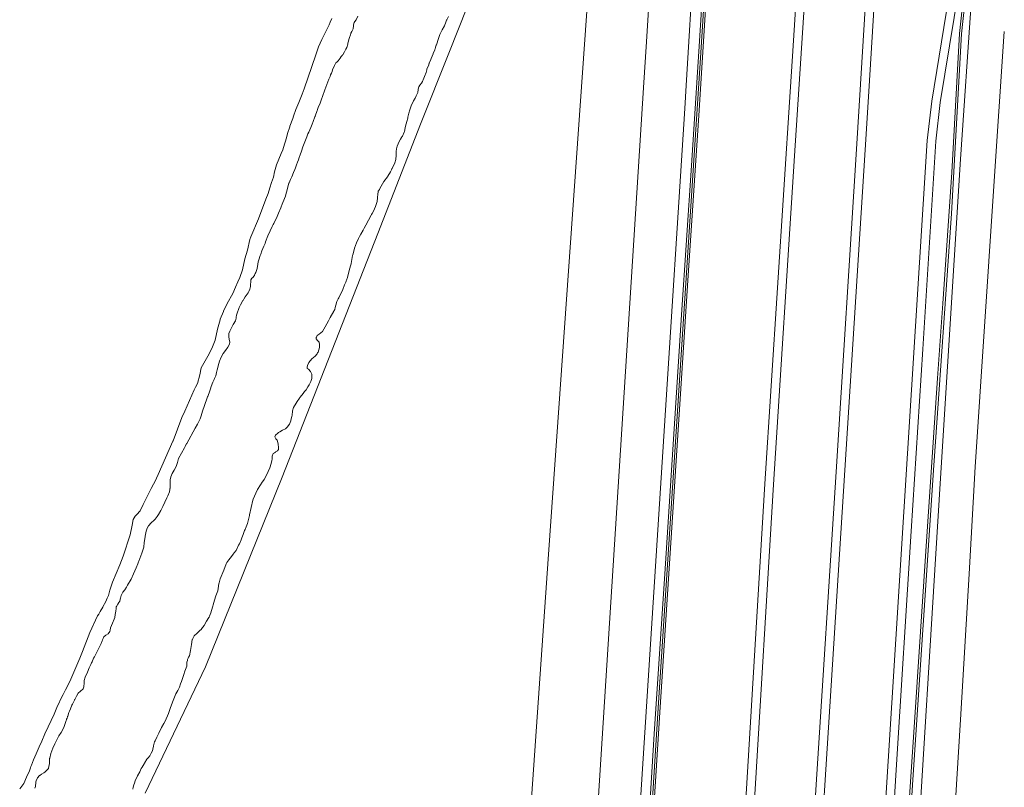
# Model space of a CAD drawing. Header units: metres. Extents: x 152391 to 157968, y 462336 to 467280.
# Tile 424 of 656: x 153593 to 153708, y 467003 to 467093. Entities that reach past the tile are written whole.
import ezdxf

# ---------------------------------------------------------------- set-up
doc = ezdxf.new("R2010")
doc.units = ezdxf.units.M
doc.header["$LTSCALE"] = 0.75
for name, color, linetype, lineweight in [('B-WE-GR-GRAS-GV', 251, 'Continuous', 13), ('B-WE-GR-GROENVOORZIENING-GV', 251, 'Continuous', 18), ('B-WE-GR-HAAG-G', 251, 'GR-HAAG1', 13), ('B-WE-OG-WATER_SLOOT-GV', 251, 'Continuous', 18), ('B-WE-VH-VERHARDING_ASFALT-GV', 251, 'Continuous', 18)]:
    doc.layers.add(name, color=color, linetype=linetype, lineweight=lineweight)
doc.linetypes.add('GR-HAAG1', pattern='A,6,[176,NLCS.SHX,S=0.125,R=0,X=0,Y=0],-2', length=8)

msp = doc.modelspace()

# ---------------------------------------------------------------- linework, layer by layer
at = {"layer": 'B-WE-GR-GRAS-GV'}
for points in [[(153652.49, 467000.29), (153654.51, 467029.41), (153660.52, 467114.55), (153660.6, 467120.73), (153655.68, 467121.45), (153654.03, 467117.36), (153652.32, 467113.34), (153651.03, 467109.72), (153649.4, 467105.68), (153647.87, 467101.5), (153646.17, 467097.37), (153642.95, 467089.18), (153639.64, 467080.84), (153634.64, 467068.07), (153623.45, 467039.55), (153614.49, 467017.38), (153607.45, 467002.6)], [(153592.77, 467003.08), (153593.24, 467003.71), (153593.58, 467004.44), (153593.91, 467005.19), (153594.04, 467005.55), (153594.08, 467005.69), (153594.14, 467005.84), (153594.38, 467006.47), (153594.71, 467007.2), (153595.04, 467008.01), (153595.35, 467008.66), (153595.71, 467009.54), (153596.08, 467010.33), (153596.78, 467011.84), (153597.19, 467012.8), (153597.33, 467013.09), (153597.53, 467013.55), (153597.85, 467014.12), (153598.14, 467014.68), (153598.62, 467015.63), (153599.8, 467018.37), (153600.09, 467019.14), (153600.95, 467021.37), (153601.87, 467023.32), (153602.01, 467023.54), (153602.17, 467023.82), (153602.48, 467024.36), (153602.5, 467024.4), (153602.82, 467025), (153602.99, 467025.38), (153603.14, 467025.71), (153603.27, 467026.18), (153603.32, 467026.35), (153603.63, 467027.26), (153604.47, 467029.31), (153604.88, 467030.32), (153605.69, 467032.81), (153605.92, 467033.92), (153606.02, 467034.59), (153606.26, 467035), (153606.59, 467035.31), (153606.75, 467035.5), (153606.86, 467035.63), (153607.2, 467036.34), (153607.48, 467036.92), (153607.58, 467037.12), (153607.79, 467037.53), (153608.12, 467038.23), (153608.39, 467038.73), (153608.55, 467039.02), (153608.96, 467039.85), (153610.68, 467043.77), (153610.7, 467043.81), (153611.72, 467046.54), (153612.06, 467047.29), (153613.17, 467049.76), (153613.33, 467050.09), (153613.54, 467050.52), (153613.82, 467051.52), (153613.99, 467052.36), (153614.77, 467053.71), (153615.23, 467054.6), (153615.62, 467055.57), (153615.9, 467056.89), (153616.2, 467057.97), (153616.22, 467058.05), (153616.58, 467058.94), (153616.59, 467058.97), (153617.03, 467059.88), (153617.67, 467061.05), (153618.01, 467061.78), (153618.28, 467062.4), (153618.51, 467062.9), (153618.81, 467063.82), (153619.09, 467065.1), (153619.38, 467066.12), (153619.68, 467067.38), (153619.8, 467067.66), (153620.69, 467069.77), (153621.55, 467072.1), (153621.82, 467072.73), (153622.01, 467073.4), (153622.22, 467074.05), (153622.43, 467074.66), (153622.56, 467075.3), (153622.8, 467076.09), (153623.08, 467076.75), (153623.35, 467077.42), (153623.51, 467077.87), (153623.61, 467078.13), (153623.95, 467079.24), (153624.07, 467079.77), (153624.33, 467080.56), (153624.35, 467080.61), (153624.7, 467081.54), (153624.79, 467081.8), (153625.05, 467082.59), (153625.41, 467083.41), (153625.48, 467083.58), (153625.8, 467084.37), (153626.02, 467085.01), (153626.91, 467087.6), (153627.38, 467088.98), (153627.69, 467089.89), (153627.88, 467090.34), (153628.07, 467090.78), (153628.46, 467091.54), (153628.5, 467091.62), (153628.95, 467092.48), (153629.08, 467092.78), (153629.26, 467093.22)]]:
    msp.add_lwpolyline(points, dxfattribs=at)
at = {"layer": 'B-WE-GR-GROENVOORZIENING-GV'}
for points in [[(153672.84, 466777.96), (153673.58, 466789.9), (153675.46, 466820.43), (153677.8, 466856.95), (153678.9, 466874.33), (153679.83, 466889.34), (153682.07, 466925.93), (153684.55, 466965.5), (153685.96, 466988.54), (153686.85, 467002.9), (153691.59, 467077.86), (153691.98, 467084.06), (153693.79, 467113.4), (153695.77, 467144.82), (153695.86, 467146.32), (153695.96, 467147.82), (153696.15, 467150.85), (153698.13, 467182.92), (153698.39, 467187.28), (153698.48, 467188.85)], [(153686.57, 467143.83), (153684.76, 467114.43), (153683.1, 467088.82), (153682.83, 467084.64), (153679.89, 467038.78), (153677.58, 467000.53), (153676.86, 466989.25), (153675.16, 466962.24), (153670.64, 466889.9), (153670.56, 466888.63), (153665.11, 466801.22)], [(153694.73, 467144.28), (153692.79, 467113.46), (153690.6, 467077.92), (153688.2, 467040.19), (153685.85, 467002.97), (153683.91, 466971.35), (153683.55, 466965.56), (153681.07, 466925.99), (153679.79, 466905.05), (153677.91, 466874.39), (153676.81, 466857.02)], [(153668.63, 466841.41), (153670.7, 466874.8), (153672.62, 466905.49), (153673.77, 466923.87), (153676.15, 466962.18), (153676.77, 466971.91), (153678.58, 467000.47), (153680.89, 467038.71), (153683.35, 467077.14), (153685.76, 467114.37), (153687.55, 467143.49)], [(153647.09, 466888.46), (153645.34, 466886.98), (153646.93, 466886.85), (153648.61, 466886.84), (153649.39, 466886.83), (153650.4, 466887.25), (153651.4, 466888.25), (153652.7, 466892.54), (153653.58, 466895.66), (153653.72, 466895.7), (153655, 466917.06), (153656.75, 466944.2), (153659.65, 466990.07), (153659.68, 466990.58), (153663.59, 467051.91), (153665.73, 467085.72), (153665.99, 467089.9), (153667.64, 467115.94), (153668.19, 467125.42), (153669.16, 467141.95)], [(153674.15, 467142.49), (153674.06, 467140.33), (153672.49, 467115.06), (153670.68, 467085.4), (153670.52, 467082.7), (153668.16, 467045.58), (153664.61, 466990.2), (153664.58, 466989.76), (153663.43, 466971.79), (153661.14, 466934.74), (153658.87, 466898.66), (153658.41, 466890.64), (153657.57, 466876.1), (153655.31, 466839.95)], [(153675.42, 467142.15), (153675.02, 467135.39), (153673.21, 467106.07), (153672.16, 467089.36), (153671.3, 467076.02), (153670.15, 467058.54), (153668.17, 467028.24), (153666.95, 467009.54), (153665.87, 466992.25), (153664.66, 466972.86), (153664.13, 466964.52), (153663.89, 466960.69), (153663.55, 466955.4), (153662.73, 466942.62), (153662.05, 466932.05), (153661.55, 466924.45), (153661.33, 466921.02), (153660.87, 466913.94), (153659.94, 466899.79), (153659.16, 466886.55), (153657.6, 466860.67)], [(153657.6, 466860.67), (153659.16, 466886.55), (153659.94, 466899.79), (153660.87, 466913.94), (153661.33, 466921.02), (153661.55, 466924.45), (153662.05, 466932.05), (153662.73, 466942.62), (153663.55, 466955.4), (153663.89, 466960.69), (153664.13, 466964.52), (153664.66, 466972.86), (153665.87, 466992.25), (153666.95, 467009.54), (153668.17, 467028.24), (153670.15, 467058.54), (153671.3, 467076.02), (153672.16, 467089.36), (153673.21, 467106.07), (153675.02, 467135.39), (153675.42, 467142.15)], [(153658.1, 466860.64), (153659.65, 466886.52), (153660.44, 466899.76), (153661.37, 466913.91), (153661.83, 466920.99), (153662.05, 466924.41), (153662.55, 466932.02), (153663.23, 466942.59), (153664.05, 466955.37), (153664.39, 466960.66), (153664.63, 466964.49), (153665.16, 466972.82), (153666.48, 466994.06), (153667.65, 467012.64), (153669.58, 467042.66), (153670.88, 467062.55), (153672.17, 467081.87), (153673.77, 467107.36), (153674.85, 467124.8), (153675.47, 467134.82), (153675.92, 467142.21)], [(153703.64, 467109.68), (153699.38, 467083.54), (153698.86, 467078.93), (153693.83, 466998.89), (153693.17, 466987.99), (153691.51, 466960.41), (153688.97, 466921.62), (153686.98, 466888.91), (153686.08, 466873.89), (153685.01, 466857.54), (153682.56, 466817.88), (153680.76, 466789.32), (153680.02, 466777.69)], [(153686.08, 466858.67), (153687.73, 466884.58), (153689.87, 466920.06), (153693.13, 466970.63), (153693.98, 466984.73), (153695.23, 467005.33), (153696.99, 467033.23), (153698.33, 467054.53), (153699.85, 467078.85), (153700.37, 467083.4), (153701.99, 467093.35), (153704.51, 467108.83), (153704.55, 467109.13), (153704.11, 467109.16)], [(153705.77, 467109.06), (153705.05, 467109.1), (153704.55, 467109.13), (153704.51, 467108.83), (153702.63, 467091.46), (153701.72, 467075.2), (153700.7, 467059.86), (153700.08, 467051.15), (153698.65, 467030.32), (153697.48, 467012.63), (153696.83, 467002.75), (153696.09, 466991.09), (153695.32, 466978.62), (153694.82, 466970.5), (153694.02, 466957.4), (153693.23, 466944.42), (153692.62, 466934.33), (153691.33, 466915.9), (153690.19, 466899.72), (153689.63, 466890.12), (153689.2, 466882.81), (153688.28, 466867.17), (153688.78, 466867.14), (153688.74, 466864.46)], [(153683, 466753.48), (153684.46, 466779.76), (153685.06, 466790.02), (153685.99, 466805.85), (153687.51, 466831.48), (153689.03, 466856.76), (153690.8, 466885.48), (153691.27, 466892.75), (153691.48, 466895.96), (153691.61, 466897.94), (153692.65, 466914.13), (153694.43, 466943.04), (153696.47, 466974.58), (153697.71, 466995.51), (153697.92, 466998.92), (153699.74, 467028.7), (153700.5, 467040.69), (153702.74, 467076.76), (153704.04, 467095.6)]]:
    msp.add_lwpolyline(points, dxfattribs=at)
at = {"layer": 'B-WE-GR-HAAG-G'}
for points in [[(153655.82, 466828.84), (153658.22, 466866.67), (153660.27, 466901.03), (153662.72, 466938.55), (153665.1, 466975.83), (153667.43, 467013.17), (153672.37, 467088.61), (153674.72, 467126.17), (153675.68, 467142.28), (153675.69, 467142.66), (153675.74, 467144.14), (153675.79, 467145.62), (153676.01, 467152.04), (153676.19, 467165.73), (153678.55, 467165.86), (153678.68, 467180.98), (153678.6, 467195.95), (153678.18, 467214.02), (153677.71, 467232.56), (153677.33, 467246.28)], [(153704.79, 467109.04), (153702.88, 467091.43), (153701.7, 467070.42), (153699.61, 467040.39), (153697.17, 467004.15), (153694.92, 466968.04), (153692.81, 466933.34), (153690.45, 466899.92), (153688.53, 466867.16)]]:
    msp.add_lwpolyline(points, dxfattribs=at)
at = {"layer": 'B-WE-OG-WATER_SLOOT-GV'}
for points in [[(153607.45, 467002.6), (153614.49, 467017.38), (153623.45, 467039.55), (153634.64, 467068.07), (153639.64, 467080.84), (153642.95, 467089.18), (153646.17, 467097.37)], [(153629.26, 467093.22), (153629.08, 467092.78), (153628.95, 467092.48), (153628.5, 467091.62), (153628.46, 467091.54), (153628.07, 467090.78), (153627.88, 467090.34), (153627.69, 467089.89), (153627.38, 467088.98), (153626.91, 467087.6), (153626.02, 467085.01), (153625.8, 467084.37), (153625.48, 467083.58), (153625.41, 467083.41), (153625.05, 467082.59), (153624.79, 467081.8), (153624.7, 467081.54), (153624.35, 467080.61), (153624.33, 467080.56), (153624.07, 467079.77), (153623.95, 467079.24), (153623.61, 467078.13), (153623.51, 467077.87), (153623.35, 467077.42), (153623.08, 467076.75), (153622.8, 467076.09), (153622.56, 467075.3), (153622.43, 467074.66), (153622.22, 467074.05), (153622.01, 467073.4), (153621.82, 467072.73), (153621.55, 467072.1), (153620.69, 467069.77), (153619.8, 467067.66), (153619.68, 467067.38), (153619.38, 467066.12), (153619.09, 467065.1), (153618.81, 467063.82), (153618.51, 467062.9), (153618.28, 467062.4), (153618.01, 467061.78), (153617.67, 467061.05), (153617.03, 467059.88), (153616.59, 467058.97), (153616.58, 467058.94), (153616.22, 467058.05), (153616.2, 467057.97), (153615.9, 467056.89), (153615.62, 467055.57), (153615.23, 467054.6), (153614.77, 467053.71), (153613.99, 467052.36), (153613.82, 467051.52), (153613.54, 467050.52), (153613.33, 467050.09), (153613.17, 467049.76), (153612.06, 467047.29), (153611.72, 467046.54), (153610.7, 467043.81), (153610.68, 467043.77), (153608.96, 467039.85), (153608.55, 467039.02), (153608.39, 467038.73), (153608.12, 467038.23), (153607.79, 467037.53), (153607.58, 467037.12), (153607.48, 467036.92), (153607.2, 467036.34), (153606.86, 467035.63), (153606.75, 467035.5), (153606.59, 467035.31), (153606.26, 467035), (153606.02, 467034.59), (153605.92, 467033.92), (153605.69, 467032.81), (153604.88, 467030.32), (153604.47, 467029.31), (153603.63, 467027.26), (153603.32, 467026.35), (153603.27, 467026.18), (153603.14, 467025.71), (153602.99, 467025.38), (153602.82, 467025), (153602.5, 467024.4), (153602.48, 467024.36), (153602.17, 467023.82), (153602.01, 467023.54), (153601.87, 467023.32), (153600.95, 467021.37), (153600.09, 467019.14), (153599.8, 467018.37), (153598.62, 467015.63), (153598.14, 467014.68), (153597.85, 467014.12), (153597.53, 467013.55), (153597.33, 467013.09), (153597.19, 467012.8), (153596.78, 467011.84), (153596.08, 467010.33), (153595.71, 467009.54), (153595.35, 467008.66), (153595.04, 467008.01), (153594.71, 467007.2), (153594.38, 467006.47), (153594.14, 467005.84), (153594.08, 467005.69), (153594.04, 467005.55), (153593.91, 467005.19), (153593.58, 467004.44), (153593.24, 467003.71), (153592.77, 467003.08)], [(153594.53, 467003.17), (153594.6, 467003.38), (153594.64, 467003.87), (153594.66, 467003.91), (153594.71, 467004.03), (153594.86, 467004.37), (153595.08, 467004.63), (153595.12, 467004.66), (153595.33, 467004.81), (153595.59, 467004.96), (153595.71, 467005.03), (153595.8, 467005.12), (153596.12, 467005.46), (153596.18, 467005.74), (153596.25, 467006.01), (153596.27, 467006.46), (153596.27, 467006.6), (153596.27, 467006.64), (153596.28, 467006.66), (153596.4, 467007.21), (153596.64, 467007.85), (153596.88, 467008.37), (153597.11, 467008.83), (153597.34, 467009.29), (153597.61, 467009.66), (153597.91, 467010.25), (153598.07, 467010.72), (153598.08, 467010.75), (153598.16, 467010.97), (153598.19, 467011.07), (153598.23, 467011.16), (153598.23, 467011.17), (153598.25, 467011.23), (153598.3, 467011.36), (153598.36, 467011.51), (153598.37, 467011.56), (153598.38, 467011.58), (153598.52, 467012.02), (153598.56, 467012.11), (153598.59, 467012.19), (153598.7, 467012.46), (153598.88, 467012.86), (153598.93, 467012.98), (153599.13, 467013.39), (153599.16, 467013.46), (153599.18, 467013.5), (153599.21, 467013.55), (153599.41, 467013.94), (153599.62, 467014.27), (153599.88, 467014.5), (153600.14, 467014.75), (153600.18, 467014.79), (153600.23, 467014.91), (153600.28, 467015.04), (153600.28, 467015.13), (153600.3, 467015.36), (153600.32, 467015.78), (153600.43, 467016.17), (153600.69, 467016.72), (153600.89, 467017.23), (153601.08, 467017.65), (153601.12, 467017.74), (153601.16, 467017.82), (153601.22, 467017.95), (153601.4, 467018.36), (153601.51, 467018.54), (153601.59, 467018.68), (153601.85, 467019.23), (153602.11, 467019.7), (153602.3, 467020.09), (153602.42, 467020.42), (153602.44, 467020.5), (153602.45, 467020.51), (153602.45, 467020.52), (153602.52, 467020.66), (153602.62, 467020.86), (153602.84, 467021.05), (153603.1, 467021.24), (153603.31, 467021.5), (153603.36, 467021.67), (153603.4, 467021.91), (153603.62, 467022.47), (153603.81, 467022.94), (153603.89, 467023.13), (153603.94, 467023.5), (153603.99, 467023.88), (153604.03, 467024.19), (153604.06, 467024.37), (153604.1, 467024.44), (153604.25, 467024.71), (153604.37, 467024.89), (153604.47, 467025.04), (153604.48, 467025.1), (153604.51, 467025.22), (153604.52, 467025.28), (153604.54, 467025.38), (153604.55, 467025.4), (153604.64, 467025.71), (153604.76, 467025.96), (153604.83, 467026.1), (153605.07, 467026.38), (153605.26, 467026.69), (153605.34, 467026.84), (153605.38, 467026.91), (153605.79, 467027.63), (153606.08, 467028.26), (153606.37, 467028.96), (153606.57, 467029.43), (153606.61, 467029.52), (153606.65, 467029.63), (153606.7, 467029.74), (153606.83, 467030.04), (153607.03, 467030.67), (153607.26, 467031.36), (153607.33, 467031.92), (153607.36, 467032.09), (153607.37, 467032.18), (153607.39, 467032.3), (153607.45, 467032.67), (153607.54, 467033.22), (153607.66, 467033.59), (153607.83, 467033.87), (153608.15, 467034.22), (153608.48, 467034.54), (153608.6, 467034.66), (153608.71, 467034.79), (153608.84, 467034.97), (153608.99, 467035.19), (153609.26, 467035.65), (153609.49, 467036.13), (153609.74, 467036.64), (153609.98, 467037.15), (153610.08, 467037.38), (153610.29, 467037.83), (153610.32, 467038.1), (153610.33, 467038.22), (153610.34, 467038.24), (153610.34, 467038.38), (153610.35, 467038.55), (153610.35, 467038.7), (153610.34, 467038.97), (153610.36, 467039.26), (153610.44, 467039.61), (153610.6, 467039.97), (153610.82, 467040.38), (153611.05, 467040.81), (153611.22, 467041.27), (153611.34, 467041.75), (153612.02, 467042.98), (153612.11, 467043.16), (153612.13, 467043.2), (153612.27, 467043.44), (153612.29, 467043.49), (153613.29, 467045.27), (153613.55, 467045.74), (153613.61, 467045.84), (153613.64, 467045.9), (153613.87, 467046.39), (153613.97, 467046.74), (153614.12, 467047.28), (153614.65, 467048.72), (153614.74, 467048.97), (153614.75, 467048.98), (153614.99, 467049.67), (153615.08, 467049.91), (153615.16, 467050.15), (153615.35, 467050.66), (153615.49, 467050.99), (153615.54, 467051.11), (153615.68, 467051.42), (153615.77, 467051.79), (153615.78, 467051.82), (153615.81, 467051.94), (153615.83, 467051.99), (153615.84, 467052.06), (153615.96, 467052.57), (153616.13, 467053.13), (153616.31, 467053.59), (153616.57, 467054.04), (153616.82, 467054.38), (153617.11, 467054.77), (153617.29, 467055.1), (153617.33, 467055.35), (153617.24, 467055.69), (153617.22, 467055.98), (153617.23, 467056.38), (153617.34, 467056.64), (153617.49, 467056.96), (153617.74, 467057.41), (153617.98, 467057.84), (153617.98, 467057.85), (153618.07, 467058.15), (153618.08, 467058.18), (153618.09, 467058.29), (153618.11, 467058.5), (153618.22, 467058.87), (153618.34, 467059.16), (153618.44, 467059.4), (153618.58, 467059.7), (153618.86, 467060.21), (153618.88, 467060.23), (153618.92, 467060.3), (153618.96, 467060.37), (153619.13, 467060.64), (153619.14, 467060.66), (153619.48, 467061.13), (153619.54, 467061.27), (153619.68, 467061.54), (153619.76, 467061.88), (153619.76, 467062.17), (153619.77, 467062.34), (153619.78, 467062.45), (153619.79, 467062.55), (153619.79, 467062.63), (153619.9, 467062.82), (153619.97, 467062.89), (153620.22, 467063.17), (153620.23, 467063.19), (153620.31, 467063.37), (153620.36, 467063.49), (153620.53, 467063.96), (153620.59, 467064.46), (153620.59, 467064.48), (153620.65, 467064.74), (153620.71, 467064.98), (153620.88, 467065.49), (153620.94, 467065.63), (153621.09, 467066.03), (153621.32, 467066.6), (153621.35, 467066.67), (153621.45, 467066.91), (153621.52, 467067.09), (153621.78, 467067.78), (153622.03, 467068.37), (153622.29, 467068.89), (153622.33, 467068.98), (153622.39, 467069.11), (153622.46, 467069.23), (153622.55, 467069.42), (153622.79, 467069.86), (153623.04, 467070.43), (153623.29, 467071.07), (153623.33, 467071.18), (153623.46, 467071.5), (153623.54, 467071.69), (153623.83, 467072.42), (153623.87, 467072.61), (153623.95, 467072.9), (153624.22, 467073.94), (153624.25, 467073.99), (153624.42, 467074.38), (153624.57, 467074.69), (153624.79, 467075.2), (153624.93, 467075.55), (153625.02, 467075.76), (153625.14, 467076.1), (153625.26, 467076.42), (153625.35, 467076.67), (153625.45, 467076.94), (153625.56, 467077.27), (153625.7, 467077.7), (153625.87, 467078.2), (153626.02, 467078.6), (153626.02, 467078.61), (153626.32, 467079.39), (153626.46, 467079.72), (153626.55, 467079.92), (153626.81, 467080.46), (153626.81, 467080.47), (153626.96, 467080.85), (153627.08, 467081.18), (153627.28, 467081.72), (153627.3, 467081.76), (153627.3, 467081.78), (153627.31, 467081.8), (153627.54, 467082.46), (153627.57, 467082.54), (153627.58, 467082.57), (153627.67, 467082.79), (153627.88, 467083.3), (153627.93, 467083.45), (153627.97, 467083.56), (153628, 467083.65), (153628.05, 467083.78), (153628.16, 467084.09), (153628.42, 467084.88), (153628.67, 467085.51), (153628.92, 467086.11), (153629.05, 467086.45), (153629.11, 467086.62), (153629.12, 467086.64), (153629.2, 467086.83), (153629.28, 467087.04), (153629.35, 467087.2), (153629.56, 467087.73), (153629.74, 467088.02), (153629.85, 467088.13), (153629.99, 467088.28), (153630.22, 467088.57), (153630.36, 467088.76), (153630.46, 467088.9), (153630.46, 467088.9), (153630.5, 467088.96), (153630.53, 467088.99), (153630.75, 467089.34), (153630.9, 467089.63), (153631.01, 467089.84), (153631.11, 467090.23), (153631.14, 467090.34), (153631.2, 467090.57), (153631.25, 467090.75), (153631.31, 467090.98), (153631.42, 467091.32), (153631.46, 467091.47), (153631.48, 467091.49), (153631.58, 467091.7), (153631.74, 467092.03), (153631.76, 467092.08), (153631.8, 467092.27), (153631.8, 467092.32), (153631.8, 467092.33), (153631.8, 467092.48), (153631.8, 467092.5), (153631.88, 467092.74), (153632.05, 467093.01), (153632.09, 467093.08), (153632.31, 467093.49)], [(153632.31, 467093.49), (153632.09, 467093.08), (153632.05, 467093.01), (153631.88, 467092.74), (153631.8, 467092.5), (153631.8, 467092.48), (153631.8, 467092.33), (153631.8, 467092.32), (153631.8, 467092.27), (153631.76, 467092.08), (153631.74, 467092.03), (153631.58, 467091.7), (153631.48, 467091.49), (153631.46, 467091.47), (153631.42, 467091.32), (153631.31, 467090.98), (153631.25, 467090.75), (153631.2, 467090.57), (153631.14, 467090.34), (153631.11, 467090.23), (153631.01, 467089.84), (153630.9, 467089.63), (153630.75, 467089.34), (153630.53, 467088.99), (153630.5, 467088.96), (153630.46, 467088.9), (153630.46, 467088.9), (153630.36, 467088.76), (153630.22, 467088.57), (153629.99, 467088.28), (153629.85, 467088.13), (153629.74, 467088.02), (153629.56, 467087.73), (153629.35, 467087.2), (153629.28, 467087.04), (153629.2, 467086.83), (153629.12, 467086.64), (153629.11, 467086.62), (153629.05, 467086.45), (153628.92, 467086.11), (153628.67, 467085.51), (153628.42, 467084.88), (153628.16, 467084.09), (153628.05, 467083.78), (153628, 467083.65), (153627.97, 467083.56), (153627.93, 467083.45), (153627.88, 467083.3), (153627.67, 467082.79), (153627.58, 467082.57), (153627.57, 467082.54), (153627.54, 467082.46), (153627.31, 467081.8), (153627.3, 467081.78), (153627.3, 467081.76), (153627.28, 467081.72), (153627.08, 467081.18), (153626.96, 467080.85), (153626.81, 467080.47), (153626.81, 467080.46), (153626.55, 467079.92), (153626.46, 467079.72), (153626.32, 467079.39), (153626.02, 467078.61), (153626.02, 467078.6), (153625.87, 467078.2), (153625.7, 467077.7), (153625.56, 467077.27), (153625.45, 467076.94), (153625.35, 467076.67), (153625.26, 467076.42), (153625.14, 467076.1), (153625.02, 467075.76), (153624.93, 467075.55), (153624.79, 467075.2), (153624.57, 467074.69), (153624.42, 467074.38), (153624.25, 467073.99), (153624.22, 467073.94), (153623.95, 467072.9), (153623.87, 467072.61), (153623.83, 467072.42), (153623.54, 467071.69), (153623.46, 467071.5), (153623.33, 467071.18), (153623.29, 467071.07), (153623.04, 467070.43), (153622.79, 467069.86), (153622.55, 467069.42), (153622.46, 467069.23), (153622.39, 467069.11), (153622.33, 467068.98), (153622.29, 467068.89), (153622.03, 467068.37), (153621.78, 467067.78), (153621.52, 467067.09), (153621.45, 467066.91), (153621.35, 467066.67), (153621.32, 467066.6), (153621.09, 467066.03), (153620.94, 467065.63), (153620.88, 467065.49), (153620.71, 467064.98), (153620.65, 467064.74), (153620.59, 467064.48), (153620.59, 467064.46), (153620.53, 467063.96), (153620.36, 467063.49), (153620.31, 467063.37), (153620.23, 467063.19), (153620.22, 467063.17), (153619.97, 467062.89), (153619.9, 467062.82), (153619.79, 467062.63), (153619.79, 467062.55), (153619.78, 467062.45), (153619.77, 467062.34), (153619.76, 467062.17), (153619.76, 467061.88), (153619.68, 467061.54), (153619.54, 467061.27), (153619.48, 467061.13), (153619.14, 467060.66), (153619.13, 467060.64), (153618.96, 467060.37), (153618.92, 467060.3), (153618.88, 467060.23), (153618.86, 467060.21), (153618.58, 467059.7), (153618.44, 467059.4), (153618.34, 467059.16), (153618.22, 467058.87), (153618.11, 467058.5), (153618.09, 467058.29), (153618.08, 467058.18), (153618.07, 467058.15), (153617.98, 467057.85), (153617.98, 467057.84), (153617.74, 467057.41), (153617.49, 467056.96), (153617.34, 467056.64), (153617.23, 467056.38), (153617.22, 467055.98), (153617.24, 467055.69), (153617.33, 467055.35), (153617.29, 467055.1), (153617.11, 467054.77), (153616.82, 467054.38), (153616.57, 467054.04), (153616.31, 467053.59), (153616.13, 467053.13), (153615.96, 467052.57), (153615.84, 467052.06), (153615.83, 467051.99), (153615.81, 467051.94), (153615.78, 467051.82), (153615.77, 467051.79), (153615.68, 467051.42), (153615.54, 467051.11), (153615.49, 467050.99), (153615.35, 467050.66), (153615.16, 467050.15), (153615.08, 467049.91), (153614.99, 467049.67), (153614.75, 467048.98), (153614.74, 467048.97), (153614.65, 467048.72), (153614.12, 467047.28), (153613.97, 467046.74), (153613.87, 467046.39), (153613.64, 467045.9), (153613.61, 467045.84), (153613.55, 467045.74), (153613.29, 467045.27), (153612.29, 467043.49), (153612.27, 467043.44), (153612.13, 467043.2), (153612.11, 467043.16), (153612.02, 467042.98), (153611.34, 467041.75), (153611.22, 467041.27), (153611.05, 467040.81), (153610.82, 467040.38), (153610.6, 467039.97), (153610.44, 467039.61), (153610.36, 467039.26), (153610.34, 467038.97), (153610.35, 467038.7), (153610.35, 467038.55), (153610.34, 467038.38), (153610.34, 467038.24), (153610.33, 467038.22), (153610.32, 467038.1), (153610.29, 467037.83), (153610.08, 467037.38), (153609.98, 467037.15), (153609.74, 467036.64), (153609.49, 467036.13), (153609.26, 467035.65), (153608.99, 467035.19), (153608.84, 467034.97), (153608.71, 467034.79), (153608.6, 467034.66), (153608.48, 467034.54), (153608.15, 467034.22), (153607.83, 467033.87), (153607.66, 467033.59), (153607.54, 467033.22), (153607.45, 467032.67), (153607.39, 467032.3), (153607.37, 467032.18), (153607.36, 467032.09), (153607.33, 467031.92), (153607.26, 467031.36), (153607.03, 467030.67), (153606.83, 467030.04), (153606.7, 467029.74), (153606.65, 467029.63), (153606.61, 467029.52), (153606.57, 467029.43), (153606.37, 467028.96), (153606.08, 467028.26), (153605.79, 467027.63), (153605.38, 467026.91), (153605.34, 467026.84), (153605.26, 467026.69), (153605.07, 467026.38), (153604.83, 467026.1), (153604.76, 467025.96), (153604.64, 467025.71), (153604.55, 467025.4), (153604.54, 467025.38), (153604.52, 467025.28), (153604.51, 467025.22), (153604.48, 467025.1), (153604.47, 467025.04), (153604.37, 467024.89), (153604.25, 467024.71), (153604.1, 467024.44), (153604.06, 467024.37), (153604.03, 467024.19), (153603.99, 467023.88), (153603.94, 467023.5), (153603.89, 467023.13), (153603.81, 467022.94), (153603.62, 467022.47), (153603.4, 467021.91), (153603.36, 467021.67), (153603.31, 467021.5), (153603.1, 467021.24), (153602.84, 467021.05), (153602.62, 467020.86), (153602.52, 467020.66), (153602.45, 467020.52), (153602.45, 467020.51), (153602.44, 467020.5), (153602.42, 467020.42), (153602.3, 467020.09), (153602.11, 467019.7), (153601.85, 467019.23), (153601.59, 467018.68), (153601.51, 467018.54), (153601.4, 467018.36), (153601.22, 467017.95), (153601.16, 467017.82), (153601.12, 467017.74), (153601.08, 467017.65), (153600.89, 467017.23), (153600.69, 467016.72), (153600.43, 467016.17), (153600.32, 467015.78), (153600.3, 467015.36), (153600.28, 467015.13), (153600.28, 467015.04), (153600.23, 467014.91), (153600.18, 467014.79), (153600.14, 467014.75), (153599.88, 467014.5), (153599.62, 467014.27), (153599.41, 467013.94), (153599.21, 467013.55), (153599.18, 467013.5), (153599.16, 467013.46), (153599.13, 467013.39), (153598.93, 467012.98), (153598.88, 467012.86), (153598.7, 467012.46), (153598.59, 467012.19), (153598.56, 467012.11), (153598.52, 467012.02), (153598.38, 467011.58), (153598.37, 467011.56), (153598.36, 467011.51), (153598.3, 467011.36), (153598.25, 467011.23), (153598.23, 467011.17), (153598.23, 467011.16), (153598.19, 467011.07), (153598.16, 467010.97), (153598.08, 467010.75), (153598.07, 467010.72), (153597.91, 467010.25), (153597.61, 467009.66), (153597.34, 467009.29), (153597.11, 467008.83), (153596.88, 467008.37), (153596.64, 467007.85), (153596.4, 467007.21), (153596.28, 467006.66), (153596.27, 467006.64), (153596.27, 467006.6), (153596.27, 467006.46), (153596.25, 467006.01), (153596.18, 467005.74), (153596.12, 467005.46), (153595.8, 467005.12), (153595.71, 467005.03), (153595.59, 467004.96), (153595.33, 467004.81), (153595.12, 467004.66), (153595.08, 467004.63), (153594.86, 467004.37), (153594.71, 467004.03), (153594.66, 467003.91), (153594.64, 467003.87), (153594.6, 467003.38), (153594.53, 467003.17)], [(153642.88, 467093.47), (153642.7, 467093.06), (153642.68, 467093.01), (153642.59, 467092.8), (153642.41, 467092.35), (153642.15, 467091.88), (153641.9, 467091.34), (153641.74, 467090.9), (153641.48, 467090.13), (153641.47, 467090.1), (153641.42, 467089.98), (153641.39, 467089.87), (153641.36, 467089.79), (153641.33, 467089.71), (153641.28, 467089.57), (153641.11, 467089.13), (153641.1, 467089.1), (153640.86, 467088.53), (153640.83, 467088.44), (153640.65, 467088.01), (153640.62, 467087.93), (153640.61, 467087.92), (153640.58, 467087.82), (153640.38, 467087.31), (153640.36, 467087.2), (153640.3, 467086.92), (153640.09, 467086.42), (153639.93, 467086.06), (153639.89, 467085.96), (153639.84, 467085.86), (153639.73, 467085.65), (153639.54, 467085.41), (153639.42, 467085.22), (153639.36, 467084.96), (153639.35, 467084.9), (153639.34, 467084.84), (153639.31, 467084.65), (153639.3, 467084.55), (153639.13, 467084.16), (153638.99, 467083.91), (153638.8, 467083.59), (153638.75, 467083.52), (153638.52, 467083.02), (153638.36, 467082.53), (153638.26, 467082.14), (153638.15, 467081.66), (153638.15, 467081.65), (153638.13, 467081.56), (153638.02, 467081.16), (153637.88, 467080.64), (153637.84, 467080.43), (153637.77, 467079.99), (153637.73, 467079.91), (153637.52, 467079.47), (153637.45, 467079.36), (153637.4, 467079.28), (153637.3, 467079.12), (153637.29, 467079.1), (153637.14, 467078.82), (153636.9, 467078.3), (153636.85, 467078.11), (153636.83, 467077.99), (153636.8, 467077.87), (153636.78, 467077.77), (153636.77, 467077.24), (153636.73, 467076.74), (153636.61, 467076.34), (153636.35, 467075.76), (153636.32, 467075.69), (153636.28, 467075.62), (153636.23, 467075.51), (153636.12, 467075.28), (153635.81, 467074.78), (153635.76, 467074.71), (153635.35, 467074.15), (153634.87, 467073.32), (153634.82, 467073.23), (153634.78, 467073.16), (153634.75, 467073.1), (153634.71, 467073.04), (153634.69, 467073.01), (153634.67, 467072.91), (153634.62, 467072.7), (153634.59, 467072.23), (153634.57, 467071.82), (153634.35, 467071.21), (153634.12, 467070.68), (153633.97, 467070.41), (153633.91, 467070.28), (153633.87, 467070.22), (153633.55, 467069.61), (153633.24, 467069.04), (153633.04, 467068.69), (153632.96, 467068.53), (153632.92, 467068.47), (153632.64, 467067.97), (153632.5, 467067.71), (153632.38, 467067.47), (153632.16, 467066.97), (153632.04, 467066.65), (153631.92, 467066.35), (153631.91, 467066.31), (153631.7, 467065.56), (153631.68, 467065.49), (153631.6, 467065.02), (153631.51, 467064.57), (153631.5, 467064.53), (153631.44, 467064.28), (153631.36, 467064), (153631.21, 467063.43), (153631.09, 467062.93), (153630.97, 467062.62), (153630.93, 467062.51), (153630.92, 467062.49), (153630.88, 467062.39), (153630.75, 467062.06), (153630.53, 467061.53), (153630.28, 467060.94), (153630.07, 467060.57), (153630.06, 467060.55), (153630.01, 467060.44), (153629.86, 467060.1), (153629.74, 467059.67), (153629.66, 467059.42), (153629.59, 467059.18), (153629.53, 467059.07), (153629.48, 467058.98), (153629.07, 467058.22), (153628.99, 467058.09), (153628.95, 467057.99), (153628.86, 467057.83), (153628.49, 467057.13), (153628.15, 467056.6), (153627.78, 467056.28), (153627.65, 467056.2), (153627.55, 467056.13), (153627.45, 467055.93), (153627.43, 467055.89), (153627.42, 467055.79), (153627.43, 467055.74), (153627.59, 467055.56), (153627.76, 467055.36), (153627.83, 467055.07), (153627.83, 467054.93), (153627.82, 467054.73), (153627.66, 467054.2), (153627.65, 467054.17), (153627.59, 467054.09), (153627.53, 467054), (153627.32, 467053.72), (153626.91, 467053.42), (153626.58, 467052.97), (153626.41, 467052.63), (153626.36, 467052.44), (153626.38, 467052.28), (153626.51, 467052.19), (153626.77, 467051.92), (153626.93, 467051.59), (153626.93, 467051.58), (153626.93, 467051.09), (153626.81, 467050.75), (153626.78, 467050.68), (153626.6, 467050.35), (153626.46, 467050.11), (153626.24, 467049.78), (153626.07, 467049.57), (153625.91, 467049.36), (153625.55, 467048.92), (153625.52, 467048.87), (153625.46, 467048.79), (153625.2, 467048.41), (153624.96, 467048.03), (153624.88, 467047.91), (153624.85, 467047.85), (153624.84, 467047.84), (153624.84, 467047.83), (153624.79, 467047.69), (153624.66, 467047.32), (153624.61, 467046.78), (153624.59, 467046.68), (153624.46, 467046.2), (153624.45, 467046.15), (153624.45, 467046.13), (153624.29, 467045.74), (153624.05, 467045.42), (153623.86, 467045.22), (153623.5, 467045.05), (153623.17, 467044.86), (153623.04, 467044.77), (153622.95, 467044.72), (153622.67, 467044.45), (153622.6, 467044.28), (153622.71, 467044.04), (153622.88, 467043.88), (153622.98, 467043.47), (153623.02, 467043), (153623.02, 467042.81), (153623.02, 467042.8), (153622.92, 467042.65), (153622.67, 467042.5), (153622.66, 467042.49), (153622.54, 467042.41), (153622.39, 467042.31), (153622.29, 467042.01), (153622.29, 467041.9), (153622.29, 467041.65), (153622.25, 467041.51), (153622.15, 467041.16), (153622, 467040.63), (153621.62, 467039.78), (153621.33, 467039.28), (153621.27, 467039.17), (153621.13, 467038.97), (153620.92, 467038.66), (153620.58, 467038.12), (153620.39, 467037.69), (153620.08, 467036.98), (153620.03, 467036.87), (153619.65, 467035.14), (153619.63, 467035.07), (153619.45, 467034.29), (153619.41, 467034.12), (153619.26, 467033.73), (153619.16, 467033.53), (153619.12, 467033.46), (153619.12, 467033.44), (153619.11, 467033.44), (153619.05, 467033.3), (153618.91, 467032.85), (153618.75, 467032.44), (153618.6, 467032.1), (153618.57, 467032.03), (153618.45, 467031.77), (153618.36, 467031.58), (153618.07, 467030.99), (153617.82, 467030.67), (153617.75, 467030.58), (153617.36, 467030.09), (153617.2, 467029.88), (153616.97, 467029.57), (153616.91, 467029.42), (153616.62, 467028.69), (153616.22, 467027.67), (153616.1, 467027.21), (153616.02, 467026.9), (153616.01, 467026.8), (153615.92, 467026.27), (153615.84, 467026.07), (153615.7, 467025.66), (153615.42, 467024.76), (153615.41, 467024.74), (153615.31, 467024.36), (153615.13, 467023.69), (153614.96, 467023.29), (153614.92, 467023.2), (153614.91, 467023.19), (153614.87, 467023.12), (153614.62, 467022.69), (153614.33, 467022.18), (153614.03, 467021.81), (153614.01, 467021.78), (153613.95, 467021.71), (153613.87, 467021.64), (153613.51, 467021.31), (153613.18, 467020.98), (153613.02, 467020.69), (153612.95, 467020.56), (153612.94, 467020.55), (153612.84, 467019.96), (153612.75, 467019.27), (153612.6, 467018.66), (153612.52, 467018.5), (153612.51, 467018.48), (153612.47, 467018.38), (153612.43, 467018.29), (153612.4, 467018.21), (153612.38, 467018.12), (153612.32, 467017.9), (153612.32, 467017.9), (153612.3, 467017.43), (153612.08, 467016.86), (153611.94, 467016.46), (153611.87, 467016.24), (153611.67, 467015.65), (153611.58, 467015.38), (153611.45, 467014.99), (153611.42, 467014.92), (153611.24, 467014.61), (153611.01, 467014.22), (153610.93, 467014.01), (153610.64, 467013.22), (153610.37, 467012.47), (153610.26, 467012.14), (153610.17, 467011.89), (153609.76, 467011), (153609.61, 467010.72), (153609.36, 467010.28), (153609.05, 467009.62), (153608.96, 467009.45), (153608.78, 467009.12), (153608.59, 467008.71), (153608.54, 467008.6), (153608.42, 467008.11), (153608.41, 467008.07), (153608.4, 467008.03), (153608.38, 467007.94), (153608.3, 467007.53), (153608.15, 467007.27), (153608.1, 467007.18), (153607.97, 467006.95), (153607.77, 467006.71), (153607.64, 467006.54), (153607.35, 467006.09), (153607.31, 467006.03), (153607.08, 467005.63), (153606.98, 467005.45), (153606.81, 467005.09), (153606.55, 467004.61), (153606.27, 467004.03), (153606.17, 467003.76), (153606.1, 467003.54), (153606.05, 467003.29), (153606.01, 467003.05)], [(153606.01, 467003.05), (153606.05, 467003.29), (153606.1, 467003.54), (153606.17, 467003.76), (153606.27, 467004.03), (153606.55, 467004.61), (153606.81, 467005.09), (153606.98, 467005.45), (153607.08, 467005.63), (153607.31, 467006.03), (153607.35, 467006.09), (153607.64, 467006.54), (153607.77, 467006.71), (153607.97, 467006.95), (153608.1, 467007.18), (153608.15, 467007.27), (153608.3, 467007.53), (153608.38, 467007.94), (153608.4, 467008.03), (153608.41, 467008.07), (153608.42, 467008.11), (153608.54, 467008.6), (153608.59, 467008.71), (153608.78, 467009.12), (153608.96, 467009.45), (153609.05, 467009.62), (153609.36, 467010.28), (153609.61, 467010.72), (153609.76, 467011), (153610.17, 467011.89), (153610.26, 467012.14), (153610.37, 467012.47), (153610.64, 467013.22), (153610.93, 467014.01), (153611.01, 467014.22), (153611.24, 467014.61), (153611.42, 467014.92), (153611.45, 467014.99), (153611.58, 467015.38), (153611.67, 467015.65), (153611.87, 467016.24), (153611.94, 467016.46), (153612.08, 467016.86), (153612.3, 467017.43), (153612.32, 467017.9), (153612.32, 467017.9), (153612.38, 467018.12), (153612.4, 467018.21), (153612.43, 467018.29), (153612.47, 467018.38), (153612.51, 467018.48), (153612.52, 467018.5), (153612.6, 467018.66), (153612.75, 467019.27), (153612.84, 467019.96), (153612.94, 467020.55), (153612.95, 467020.56), (153613.02, 467020.69), (153613.18, 467020.98), (153613.51, 467021.31), (153613.87, 467021.64), (153613.95, 467021.71), (153614.01, 467021.78), (153614.03, 467021.81), (153614.33, 467022.18), (153614.62, 467022.69), (153614.87, 467023.12), (153614.91, 467023.19), (153614.92, 467023.2), (153614.96, 467023.29), (153615.13, 467023.69), (153615.31, 467024.36), (153615.41, 467024.74), (153615.42, 467024.76), (153615.7, 467025.66), (153615.84, 467026.07), (153615.92, 467026.27), (153616.01, 467026.8), (153616.02, 467026.9), (153616.1, 467027.21), (153616.22, 467027.67), (153616.62, 467028.69), (153616.91, 467029.42), (153616.97, 467029.57), (153617.2, 467029.88), (153617.36, 467030.09), (153617.75, 467030.58), (153617.82, 467030.67), (153618.07, 467030.99), (153618.36, 467031.58), (153618.45, 467031.77), (153618.57, 467032.03), (153618.6, 467032.1), (153618.75, 467032.44), (153618.91, 467032.85), (153619.05, 467033.3), (153619.11, 467033.44), (153619.12, 467033.44), (153619.12, 467033.46), (153619.16, 467033.53), (153619.26, 467033.73), (153619.41, 467034.12), (153619.45, 467034.29), (153619.63, 467035.07), (153619.65, 467035.14), (153620.03, 467036.87), (153620.08, 467036.98), (153620.39, 467037.69), (153620.58, 467038.12), (153620.92, 467038.66), (153621.13, 467038.97), (153621.27, 467039.17), (153621.33, 467039.28), (153621.62, 467039.78), (153622, 467040.63), (153622.15, 467041.16), (153622.25, 467041.51), (153622.29, 467041.65), (153622.29, 467041.9), (153622.29, 467042.01), (153622.39, 467042.31), (153622.54, 467042.41), (153622.66, 467042.49), (153622.67, 467042.5), (153622.92, 467042.65), (153623.02, 467042.8), (153623.02, 467042.81), (153623.02, 467043), (153622.98, 467043.47), (153622.88, 467043.88), (153622.71, 467044.04), (153622.6, 467044.28), (153622.67, 467044.45), (153622.95, 467044.72), (153623.04, 467044.77), (153623.17, 467044.86), (153623.5, 467045.05), (153623.86, 467045.22), (153624.05, 467045.42), (153624.29, 467045.74), (153624.45, 467046.13), (153624.45, 467046.15), (153624.46, 467046.2), (153624.59, 467046.68), (153624.61, 467046.78), (153624.66, 467047.32), (153624.79, 467047.69), (153624.84, 467047.83), (153624.84, 467047.84), (153624.85, 467047.85), (153624.88, 467047.91), (153624.96, 467048.03), (153625.2, 467048.41), (153625.46, 467048.79), (153625.52, 467048.87), (153625.55, 467048.92), (153625.91, 467049.36), (153626.07, 467049.57), (153626.24, 467049.78), (153626.46, 467050.11), (153626.6, 467050.35), (153626.78, 467050.68), (153626.81, 467050.75), (153626.93, 467051.09), (153626.93, 467051.58), (153626.93, 467051.59), (153626.77, 467051.92), (153626.51, 467052.19), (153626.38, 467052.28), (153626.36, 467052.44), (153626.41, 467052.63), (153626.58, 467052.97), (153626.91, 467053.42), (153627.32, 467053.72), (153627.53, 467054), (153627.59, 467054.09), (153627.65, 467054.17), (153627.66, 467054.2), (153627.82, 467054.73), (153627.83, 467054.93), (153627.83, 467055.07), (153627.76, 467055.36), (153627.59, 467055.56), (153627.43, 467055.74), (153627.42, 467055.79), (153627.43, 467055.89), (153627.45, 467055.93), (153627.55, 467056.13), (153627.65, 467056.2), (153627.78, 467056.28), (153628.15, 467056.6), (153628.49, 467057.13), (153628.86, 467057.83), (153628.95, 467057.99), (153628.99, 467058.09), (153629.07, 467058.22), (153629.48, 467058.98), (153629.53, 467059.07), (153629.59, 467059.18), (153629.66, 467059.42), (153629.74, 467059.67), (153629.86, 467060.1), (153630.01, 467060.44), (153630.06, 467060.55), (153630.07, 467060.57), (153630.28, 467060.94), (153630.53, 467061.53), (153630.75, 467062.06), (153630.88, 467062.39), (153630.92, 467062.49), (153630.93, 467062.51), (153630.97, 467062.62), (153631.09, 467062.93), (153631.21, 467063.43), (153631.36, 467064), (153631.44, 467064.28), (153631.5, 467064.53), (153631.51, 467064.57), (153631.6, 467065.02), (153631.68, 467065.49), (153631.7, 467065.56), (153631.91, 467066.31), (153631.92, 467066.35), (153632.04, 467066.65), (153632.16, 467066.97), (153632.38, 467067.47), (153632.5, 467067.71), (153632.64, 467067.97), (153632.92, 467068.47), (153632.96, 467068.53), (153633.04, 467068.69), (153633.24, 467069.04), (153633.55, 467069.61), (153633.87, 467070.22), (153633.91, 467070.28), (153633.97, 467070.41), (153634.12, 467070.68), (153634.35, 467071.21), (153634.57, 467071.82), (153634.59, 467072.23), (153634.62, 467072.7), (153634.67, 467072.91), (153634.69, 467073.01), (153634.71, 467073.04), (153634.75, 467073.1), (153634.78, 467073.16), (153634.82, 467073.23), (153634.87, 467073.32), (153635.35, 467074.15), (153635.76, 467074.71), (153635.81, 467074.78), (153636.12, 467075.28), (153636.23, 467075.51), (153636.28, 467075.62), (153636.32, 467075.69), (153636.35, 467075.76), (153636.61, 467076.34), (153636.73, 467076.74), (153636.77, 467077.24), (153636.78, 467077.77), (153636.8, 467077.87), (153636.83, 467077.99), (153636.85, 467078.11), (153636.9, 467078.3), (153637.14, 467078.82), (153637.29, 467079.1), (153637.3, 467079.12), (153637.4, 467079.28), (153637.45, 467079.36), (153637.52, 467079.47), (153637.73, 467079.91), (153637.77, 467079.99), (153637.84, 467080.43), (153637.88, 467080.64), (153638.02, 467081.16), (153638.13, 467081.56), (153638.15, 467081.65), (153638.15, 467081.66), (153638.26, 467082.14), (153638.36, 467082.53), (153638.52, 467083.02), (153638.75, 467083.52), (153638.8, 467083.59), (153638.99, 467083.91), (153639.13, 467084.16), (153639.3, 467084.55), (153639.31, 467084.65), (153639.34, 467084.84), (153639.35, 467084.9), (153639.36, 467084.96), (153639.42, 467085.22), (153639.54, 467085.41), (153639.73, 467085.65), (153639.84, 467085.86), (153639.89, 467085.96), (153639.93, 467086.06), (153640.09, 467086.42), (153640.3, 467086.92), (153640.36, 467087.2), (153640.38, 467087.31), (153640.58, 467087.82), (153640.61, 467087.92), (153640.62, 467087.93), (153640.65, 467088.01), (153640.83, 467088.44), (153640.86, 467088.53), (153641.1, 467089.1), (153641.11, 467089.13), (153641.28, 467089.57), (153641.33, 467089.71), (153641.36, 467089.79), (153641.39, 467089.87), (153641.42, 467089.98), (153641.47, 467090.1), (153641.48, 467090.13), (153641.74, 467090.9), (153641.9, 467091.34), (153642.15, 467091.88), (153642.41, 467092.35), (153642.59, 467092.8), (153642.68, 467093.01), (153642.7, 467093.06), (153642.88, 467093.47)]]:
    msp.add_lwpolyline(points, dxfattribs=at)
at = {"layer": 'B-WE-VH-VERHARDING_ASFALT-GV'}
for points in [[(153704.04, 467095.6), (153702.74, 467076.76), (153700.5, 467040.69), (153699.74, 467028.7), (153697.92, 466998.92)], [(153701.79, 466995.35), (153702.78, 467011.81), (153703.78, 467028.23), (153704.48, 467040.76), (153706.59, 467073.02), (153707.87, 467091.71)]]:
    msp.add_lwpolyline(points, dxfattribs=at)

doc.saveas('drawing.dxf')
